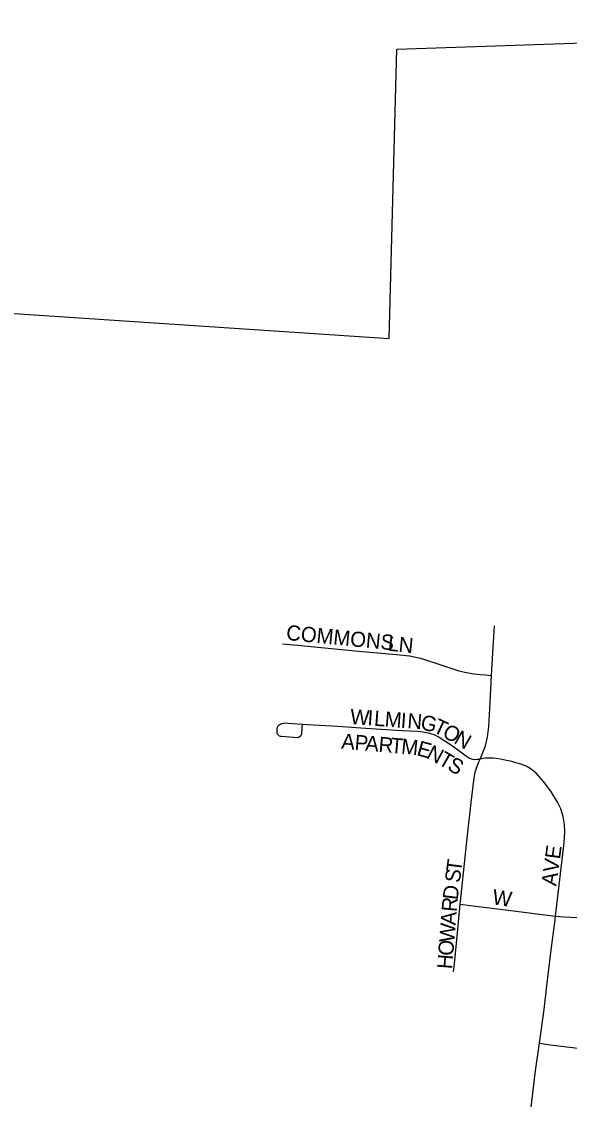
# Model space of a CAD drawing. Extents: x 1442749 to 1756758, y 235267 to 677782.
# Drawn here: x 1589318 to 1591124, y 530721 to 534274 of the extents above; entities that cross this region are included whole.
import ezdxf

# ---------------------------------------------------------------- set-up
doc = ezdxf.new("R2010")
doc.units = 0
for name, color, linetype in [('GM_X_City_Street', 7, 'Continuous'), ('GM_X_City_Street_Text', 7, 'Continuous'), ('GM_X_Corporation', 7, 'Continuous')]:
    doc.layers.add(name, color=color, linetype=linetype)

msp = doc.modelspace()

# ---------------------------------------------------------------- linework, layer by layer
at = {"layer": 'GM_X_City_Street'}
for points in [[(1590867.7, 532118.9), (1590871.9, 532193.5), (1590877.2, 532282.4)], [(1590178.2, 532222.7), (1590240.4, 532217.4), (1590417.1, 532200.5), (1590554.6, 532188.1), (1590596.9, 532183.5), (1590632.7, 532176.1), (1590706.4, 532151.3), (1590759.9, 532134.2), (1590779.6, 532129.6), (1590802.1, 532125.2), (1590829.4, 532121.7), (1590847.3, 532120.4), (1590867.7, 532118.9)], [(1590829.4, 531842.7), (1590836.4, 531858.8), (1590847.3, 531886.3), (1590850, 531896.3), (1590853.8, 531915), (1590858.2, 531950.8), (1590862.7, 532029.6), (1590867.7, 532118.9)], [(1590243.3, 531958.6), (1590242.2, 531946.2), (1590240.9, 531925.6), (1590239.9, 531922.2), (1590238.4, 531919.5), (1590233.6, 531915.2), (1590230.3, 531913.8), (1590227.4, 531913.1), (1590214.4, 531914.2), (1590175.1, 531917.2), (1590171.8, 531917.7), (1590168.8, 531918.8), (1590166, 531920.4), (1590163.8, 531923), (1590161.8, 531925.7), (1590160.8, 531928.8), (1590160.2, 531935.2), (1590160.4, 531941.8), (1590161.1, 531946.2), (1590161.5, 531948.1), (1590163.9, 531952.5), (1590165.8, 531954.9), (1590169.2, 531957.5), (1590173.2, 531959.8), (1590176.5, 531960.7), (1590181.1, 531961.4), (1590188.8, 531962.1), (1590197.5, 531961.9), (1590243.3, 531958.6)], [(1590243.3, 531958.6), (1590259.6, 531957.4), (1590361.1, 531951.9), (1590436.3, 531945.7), (1590570.5, 531937.7), (1590622.9, 531934.8), (1590641.4, 531933), (1590658.6, 531929.7), (1590677.5, 531924.4), (1590695.1, 531915.8), (1590738.6, 531886.5), (1590784.7, 531852.5), (1590795.1, 531846.6), (1590804.9, 531843), (1590811.5, 531842), (1590819.6, 531842.3), (1590829.4, 531842.7)], [(1590764.1, 531364.6), (1590764.9, 531373.7), (1590786.6, 531582.8), (1590800, 531700.1), (1590809.7, 531781.5), (1590813, 531799.8), (1590817.4, 531813.4), (1590824.6, 531831.7), (1590829.4, 531842.7)], [(1591078.3, 531325.6), (1591106.3, 531567.3), (1591109, 531603.7), (1591108.1, 531627.3), (1591103.3, 531653.8), (1591095.3, 531679.4), (1591085.3, 531700.7), (1591062.4, 531737.2), (1591038.9, 531769.3), (1591014.2, 531796.4), (1590998.3, 531809.4), (1590988.9, 531815.3), (1590979.1, 531820.6), (1590963.6, 531826.5), (1590948, 531831), (1590933.9, 531834.7), (1590916.7, 531838.8), (1590897.1, 531842.7), (1590883, 531844.8), (1590872.2, 531846.2), (1590863.4, 531846.5), (1590855.3, 531846.5), (1590847.3, 531845.8), (1590838.9, 531844.8), (1590829.4, 531842.7)], [(1590742, 531142), (1590745.2, 531168), (1590755.1, 531270.1), (1590764.1, 531364.6)], [(1590764.1, 531364.6), (1590797.7, 531360.6), (1590913.8, 531346.5), (1591034.8, 531331), (1591078.3, 531325.6)], [(1591025.2, 530906.5), (1591040.6, 531017.1), (1591049.8, 531095.3), (1591063.2, 531205.8), (1591076.9, 531313.2), (1591078.3, 531325.6)], [(1591078.3, 531325.6), (1591106.9, 531322.9), (1591149, 531320.7), (1591187.5, 531323.9), (1591235.4, 531332.8), (1591284, 531342.9), (1591310.6, 531345.3), (1591343.8, 531344.8), (1591426.6, 531336.6)], [(1590897.7, 529827.2), (1590900.2, 529853.6), (1590906.9, 529926.7), (1590927, 530099.5), (1590949.5, 530301.5), (1590985.7, 530594.5), (1591012.7, 530815.8), (1591025.2, 530906.5)], [(1591025.2, 530906.5), (1591061.8, 530901.2), (1591115.3, 530894), (1591170.8, 530887.5), (1591212.8, 530883.8), (1591259.2, 530880.9), (1591308.5, 530880.1), (1591374.8, 530880.7)]]:
    msp.add_lwpolyline(points, dxfattribs=at)
at = {"layer": 'GM_X_Corporation'}
msp.add_lwpolyline([(1588056.8, 533394.2), (1590530.1, 533229.7), (1590554.7, 534183), (1591592.8, 534218.7), (1591541.7, 534311.9)], dxfattribs=at)

# ---------------------------------------------------------------- texts
at = {"layer": 'GM_X_City_Street_Text'}
for s, rotation, p in [('COMMONS', 354.4502, (1590188.9, 532236.1)), ('L', 353.4849, (1590523.5, 532200.9)), ('N', 354.4144, (1590559.3, 532196.8)), ('W', 355.6916, (1590399.8, 531958.9)), ('I', 355.7629, (1590456.9, 531954.6)), ('L', 355.7333, (1590478.8, 531953)), ('M', 355.6977, (1590513.9, 531950.4)), ('I', 355.7253, (1590566.6, 531946.4)), ('N', 355.6683, (1590588.5, 531944.8)), ('G', 347.8885, (1590630.6, 531941.7)), ('T', 334.7669, (1590670.8, 531933.4)), ('A', 355.2291, (1590370.8, 531877.6)), ('O', 330.5208, (1590701.8, 531918.9)), ('N', 330.0599, (1590740, 531897.3)), ('P', 355.2142, (1590414.6, 531873.9)), ('A', 355.2291, (1590449.7, 531871)), ('R', 355.2101, (1590493.5, 531867.4)), ('T', 355.1864, (1590533, 531864.1)), ('M', 354.3818, (1590567.9, 531861.1)), ('E', 344.7976, (1590618.3, 531856.4)), ('N', 332.1152, (1590649.5, 531848.2)), ('T', 330.1467, (1590688, 531827.9)), ('S', 330.0721, (1590718.5, 531810.3)), ('AVE', 82.1508, (1591080.6, 531422.8)), ('T', 82.6413, (1590767.2, 531468.6)), ('S', 82.631, (1590762.7, 531433.7)), ('D', 83.0539, (1590755.7, 531377)), ('W', 351.5964, (1590867.7, 531364.7)), ('R', 84.9177, (1590752.2, 531338)), ('A', 85.4999, (1590748.8, 531294.3)), ('W', 85.4904, (1590744.3, 531237.3)), ('O', 85.5106, (1590740.8, 531193.4)), ('H', 85.494, (1590737.4, 531149.5))]:
    msp.add_text(s, height=50, rotation=rotation, dxfattribs=at).set_placement(p)

doc.saveas('drawing.dxf')
